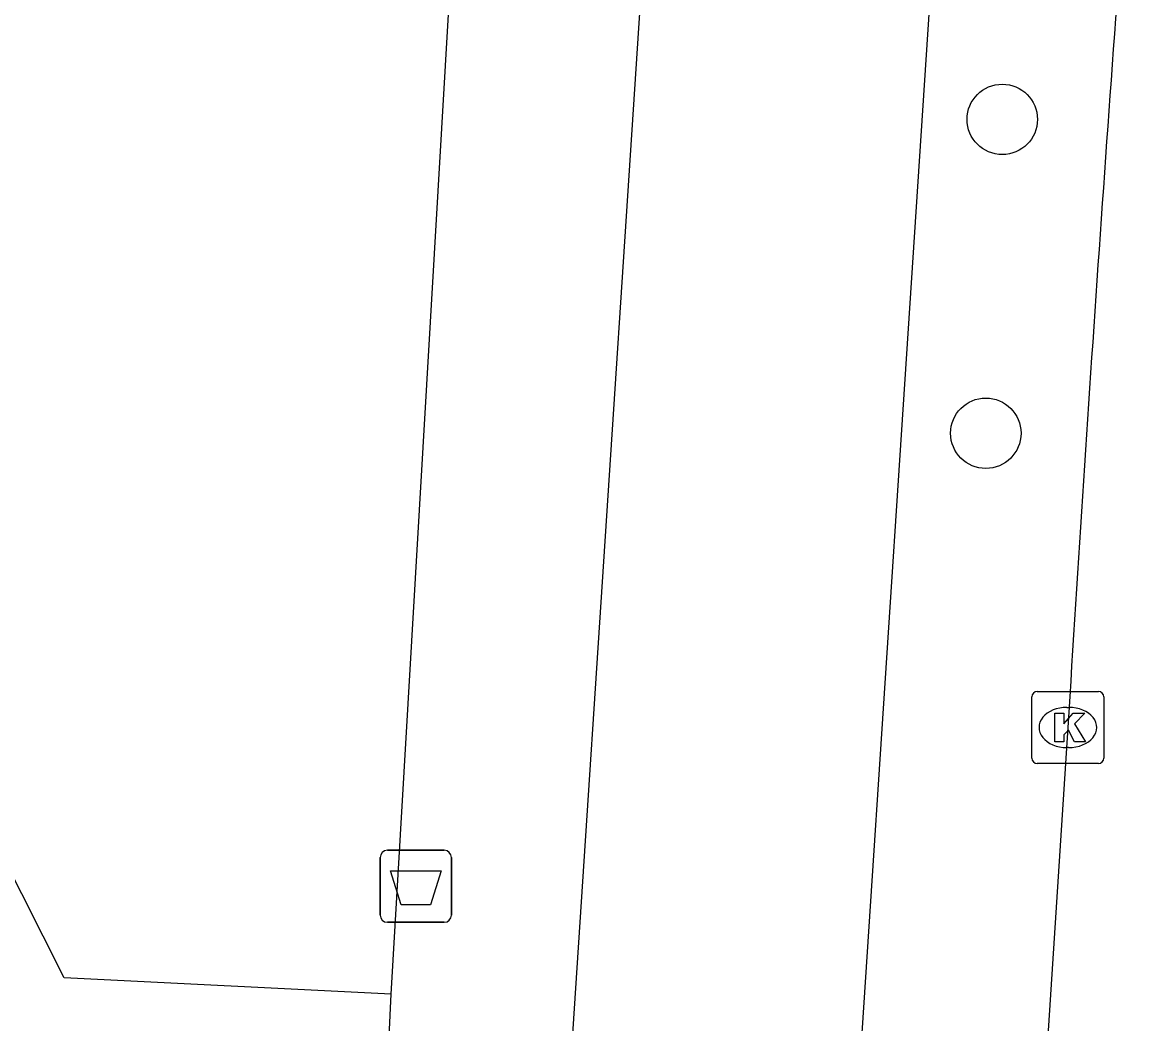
# Model space of a CAD drawing. Extents: x 161087 to 161922, y 382574 to 383873.
# Drawn here: x 161855.24 to 161870.72, y 382804.94 to 382818.86 of the extents above; entities that cross this region are included whole.
import ezdxf

# ---------------------------------------------------------------- set-up
doc = ezdxf.new("R2010")
doc.units = 0
for name, color, linetype in [('IMGEO_Afvalbak', 7, 'Continuous'), ('IMGEO_Boom', 7, 'Continuous'), ('IMGEO_Fietspad_gesloten', 7, 'Continuous'), ('IMGEO_Kolk', 7, 'Continuous'), ('IMGEO_Pand', 7, 'Continuous'), ('IMGEO_Rijbaan_lokaal_gesloten', 7, 'Continuous'), ('IMGEO_Voetpad_open', 7, 'Continuous')]:
    doc.layers.add(name, color=color, linetype=linetype)

msp = doc.modelspace()

# ---------------------------------------------------------------- linework, layer by layer
at = {"layer": 'IMGEO_Afvalbak'}
for p, q in [((161860.311, 382807.351), (161861.101, 382807.351)), ((161861.101, 382807.351), (161860.311, 382807.351)), ((161860.211, 382806.451), (161860.211, 382807.251)), ((161860.211, 382807.251), (161860.211, 382806.451)), ((161861.201, 382807.251), (161861.201, 382806.451)), ((161861.201, 382806.451), (161861.201, 382807.251)), ((161861.101, 382806.351), (161860.311, 382806.351)), ((161860.311, 382806.351), (161861.101, 382806.351))]:
    msp.add_line(p, q, dxfattribs=at)
msp.add_lwpolyline([(161860.354, 382807.065), (161861.058, 382807.065), (161860.909, 382806.595), (161860.503, 382806.595), (161860.354, 382807.065)], dxfattribs=at)
for centre, start, end in [((161860.311, 382807.251), 90, 180), ((161860.311, 382807.251), 90, 180), ((161861.101, 382807.251), 0, 90), ((161861.101, 382807.251), 360, 90), ((161860.311, 382806.451), 180, 270), ((161860.311, 382806.451), 180, 270), ((161861.101, 382806.451), 270, 0), ((161861.101, 382806.451), 270, 0)]:
    msp.add_arc(centre, 0.1, start, end, dxfattribs=at)
at = {"layer": 'IMGEO_Boom'}
for centre in [(161868.852, 382817.509), (161868.623, 382813.147)]:
    msp.add_circle(centre, 0.489, dxfattribs=at)
at = {"layer": 'IMGEO_Fietspad_gesloten'}
for points in [[(161864.583, 382830.709), (161862.087, 382792.658), (161859.377, 382751.761), (161858.204, 382734.049)], [(161866.022, 382791.413), (161866.09, 382792.42), (161868.362, 382827.004)]]:
    msp.add_lwpolyline(points, dxfattribs=at)
at = {"layer": 'IMGEO_Kolk'}
for p, q in [((161869.262, 382808.632), (161869.262, 382809.484)), ((161869.337, 382809.558), (161870.189, 382809.558)), ((161870.263, 382809.484), (161870.263, 382808.632)), ((161869.75, 382809.338), (161869.775, 382809.338)), ((161869.773, 382808.778), (161869.748, 382808.778)), ((161870.189, 382808.558), (161869.337, 382808.558))]:
    msp.add_line(p, q, dxfattribs=at)
for points in [[(161869.262, 382808.632), (161869.262, 382809.484)], [(161869.337, 382809.558), (161870.189, 382809.558)], [(161870.263, 382809.484), (161870.263, 382808.632)], [(161869.583, 382809.258), (161869.706, 382809.258), (161869.706, 382809.107), (161869.836, 382809.258), (161870, 382809.258), (161869.854, 382809.107), (161870.007, 382808.858), (161869.855, 382808.858), (161869.77, 382809.022), (161869.706, 382808.955), (161869.706, 382808.858), (161869.583, 382808.858), (161869.583, 382809.258)], [(161870.189, 382808.558), (161869.337, 382808.558)]]:
    msp.add_lwpolyline(points, dxfattribs=at)
for centre, start, end in [((161869.339, 382809.482), 91.552, 178.448), ((161869.339, 382809.482), 91.552, 178.448), ((161870.187, 382809.482), 1.552, 88.448), ((161870.187, 382809.482), 1.552, 88.448), ((161869.339, 382808.634), 181.552, 268.448), ((161869.339, 382808.634), 181.552, 268.448), ((161870.187, 382808.634), 271.552, 358.448), ((161870.187, 382808.634), 271.552, 358.448)]:
    msp.add_arc(centre, 0.0765, start, end, dxfattribs=at)
for centre, major_axis, ratio, start_param, end_param in [((161869.749, 382809.058), (-0.387, 0.002), 0.722429, 4.712389, 7.853982), ((161869.774, 382809.058), (-0.39, 0.002), 0.717154, 1.570796, 4.712389)]:
    msp.add_ellipse(centre, major_axis=major_axis, ratio=ratio, start_param=start_param, end_param=end_param, dxfattribs=at)
at = {"layer": 'IMGEO_Pand'}
for points in [[(161860.365, 382805.353), (161861.514, 382824.987), (161861.808, 382830.019)], [(161860.365, 382805.353), (161855.823, 382805.577), (161852.005, 382813.152)]]:
    msp.add_lwpolyline(points, dxfattribs=at)
at = {"layer": 'IMGEO_Rijbaan_lokaal_gesloten'}
msp.add_lwpolyline([(161869.763, 382809.058), (161868.901, 382795.776), (161868.615, 382791.249)], dxfattribs=at)
msp.add_arc((162658.626, 382760.934), 790.33, 175.512787, 176.509062, dxfattribs=at)
at = {"layer": 'IMGEO_Voetpad_open'}
msp.add_lwpolyline([(161860.305, 382804.076), (161860.365, 382805.353)], dxfattribs=at)

doc.saveas('drawing.dxf')
